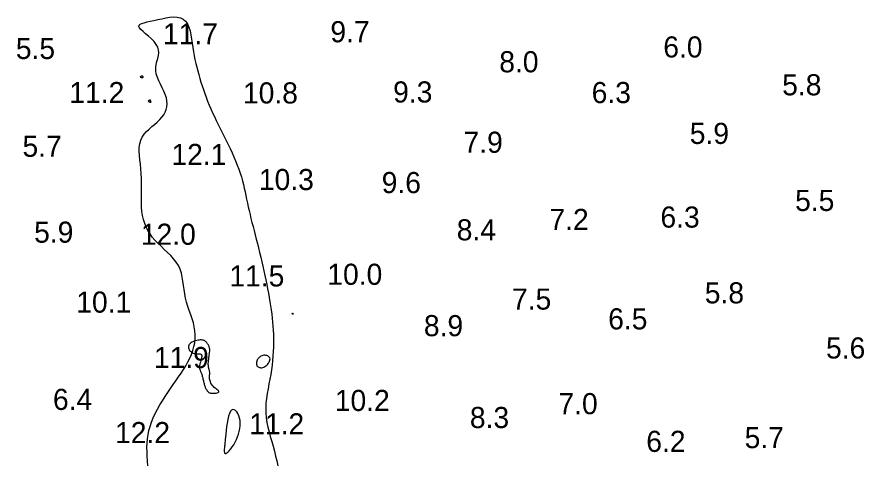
# Model space of a CAD drawing. Extents: x 3040093 to 3056816, y 408076 to 509144.
# Drawn here: x 3043344.5 to 3043545.1, y 437017.1 to 437122.8 of the extents above; entities that cross this region are included whole.
import ezdxf

# ---------------------------------------------------------------- set-up
doc = ezdxf.new("R2010")
doc.units = 0
doc.layers.add('V-CHAN-CONT-EL12-1112', color=7, linetype='Continuous')
doc.layers.add('V-TOPO-SOUN-0810', color=7, linetype='Continuous')

msp = doc.modelspace()

# ---------------------------------------------------------------- linework, layer by layer
at = {"layer": 'V-CHAN-CONT-EL12-1112'}
msp.add_lwpolyline([(3043375.48, 437016.46), (3043375.4, 437017.6), (3043375.34, 437018.71), (3043375.3, 437019.77), (3043375.29, 437020.8), (3043375.32, 437021.81), (3043375.4, 437022.8), (3043375.54, 437023.79), (3043375.74, 437024.78), (3043376.01, 437025.77), (3043376.35, 437026.77), (3043376.77, 437027.79), (3043377.25, 437028.81), (3043377.78, 437029.83), (3043378.35, 437030.85), (3043378.96, 437031.85), (3043379.59, 437032.84), (3043380.23, 437033.82), (3043380.88, 437034.76), (3043381.53, 437035.69), (3043382.16, 437036.6), (3043382.79, 437037.49), (3043383.39, 437038.38), (3043383.96, 437039.27), (3043384.5, 437040.15), (3043384.99, 437041.04), (3043385.43, 437041.94), (3043385.82, 437042.84), (3043386.15, 437043.75), (3043386.41, 437044.67), (3043386.6, 437045.6), (3043386.71, 437046.53), (3043386.73, 437047.47), (3043386.66, 437048.41), (3043386.5, 437049.36), (3043386.27, 437050.31), (3043385.98, 437051.27), (3043385.65, 437052.23), (3043385.31, 437053.21), (3043384.98, 437054.19), (3043384.68, 437055.18), (3043384.42, 437056.17), (3043384.23, 437057.17), (3043384.08, 437058.18), (3043383.94, 437059.18), (3043383.81, 437060.17), (3043383.65, 437061.14), (3043383.43, 437062.08), (3043383.14, 437062.99), (3043382.74, 437063.86), (3043382.23, 437064.69), (3043381.61, 437065.49), (3043380.92, 437066.25), (3043380.17, 437066.99), (3043379.4, 437067.71), (3043378.63, 437068.43), (3043377.89, 437069.15), (3043377.19, 437069.88), (3043376.56, 437070.63), (3043376.01, 437071.4), (3043375.52, 437072.19), (3043375.11, 437073.01), (3043374.76, 437073.87), (3043374.48, 437074.77), (3043374.27, 437075.71), (3043374.11, 437076.7), (3043374.02, 437077.73), (3043373.97, 437078.82), (3043373.96, 437079.93), (3043373.96, 437081.07), (3043373.98, 437082.22), (3043373.98, 437083.38), (3043373.97, 437084.53), (3043373.92, 437085.67), (3043373.83, 437086.8), (3043373.72, 437087.89), (3043373.6, 437088.95), (3043373.51, 437089.97), (3043373.46, 437090.94), (3043373.48, 437091.87), (3043373.6, 437092.74), (3043373.82, 437093.54), (3043374.18, 437094.28), (3043374.65, 437094.96), (3043375.2, 437095.6), (3043375.81, 437096.2), (3043376.46, 437096.77), (3043377.11, 437097.32), (3043377.73, 437097.87), (3043378.31, 437098.43), (3043378.82, 437099), (3043379.25, 437099.59), (3043379.6, 437100.2), (3043379.85, 437100.83), (3043380.01, 437101.48), (3043380.07, 437102.16), (3043380.03, 437102.87), (3043379.88, 437103.61), (3043379.61, 437104.38), (3043379.27, 437105.18), (3043378.88, 437105.99), (3043378.48, 437106.81), (3043378.09, 437107.63), (3043377.75, 437108.45), (3043377.5, 437109.25), (3043377.36, 437110.04), (3043377.37, 437110.79), (3043377.48, 437111.52), (3043377.65, 437112.23), (3043377.83, 437112.92), (3043377.99, 437113.59), (3043378.08, 437114.26), (3043378.05, 437114.93), (3043377.86, 437115.6), (3043377.49, 437116.26), (3043376.96, 437116.93), (3043376.33, 437117.57), (3043375.65, 437118.19), (3043374.98, 437118.77), (3043374.37, 437119.31), (3043373.87, 437119.79), (3043373.53, 437120.2), (3043373.4, 437120.54), (3043373.47, 437120.82), (3043373.71, 437121.04), (3043374.11, 437121.23), (3043374.66, 437121.4), (3043375.32, 437121.56), (3043376.08, 437121.72), (3043376.93, 437121.91), (3043377.83, 437122.12), (3043378.78, 437122.34), (3043379.73, 437122.53), (3043380.68, 437122.68), (3043381.6, 437122.76), (3043382.45, 437122.73), (3043383.23, 437122.57), (3043383.9, 437122.26), (3043384.44, 437121.77), (3043384.88, 437121.12), (3043385.22, 437120.35), (3043385.48, 437119.47), (3043385.69, 437118.52), (3043385.86, 437117.52), (3043386, 437116.51), (3043386.15, 437115.5), (3043386.31, 437114.52), (3043386.48, 437113.57), (3043386.66, 437112.65), (3043386.86, 437111.74), (3043387.08, 437110.85), (3043387.3, 437109.97), (3043387.54, 437109.09), (3043387.8, 437108.21), (3043388.07, 437107.33), (3043388.35, 437106.43), (3043388.65, 437105.54), (3043388.96, 437104.63), (3043389.29, 437103.72), (3043389.64, 437102.81), (3043390.01, 437101.9), (3043390.4, 437100.98), (3043390.82, 437100.06), (3043391.25, 437099.14), (3043391.7, 437098.21), (3043392.16, 437097.28), (3043392.63, 437096.34), (3043393.11, 437095.4), (3043393.59, 437094.45), (3043394.06, 437093.49), (3043394.54, 437092.53), (3043395, 437091.56), (3043395.45, 437090.58), (3043395.88, 437089.61), (3043396.29, 437088.64), (3043396.68, 437087.68), (3043397.03, 437086.73), (3043397.35, 437085.79), (3043397.64, 437084.88), (3043397.89, 437083.97), (3043398.11, 437083.08), (3043398.32, 437082.19), (3043398.51, 437081.32), (3043398.69, 437080.44), (3043398.88, 437079.56), (3043399.06, 437078.68), (3043399.26, 437077.79), (3043399.47, 437076.89), (3043399.69, 437075.98), (3043399.92, 437075.05), (3043400.16, 437074.11), (3043400.4, 437073.16), (3043400.66, 437072.18), (3043400.91, 437071.17), (3043401.18, 437070.15), (3043401.44, 437069.1), (3043401.71, 437068.04), (3043401.97, 437066.96), (3043402.23, 437065.88), (3043402.49, 437064.79), (3043402.74, 437063.7), (3043402.98, 437062.62), (3043403.22, 437061.54), (3043403.44, 437060.48), (3043403.65, 437059.42), (3043403.85, 437058.38), (3043404.04, 437057.34), (3043404.22, 437056.32), (3043404.39, 437055.32), (3043404.54, 437054.33), (3043404.69, 437053.35), (3043404.82, 437052.38), (3043404.93, 437051.42), (3043405.04, 437050.47), (3043405.12, 437049.51), (3043405.19, 437048.54), (3043405.23, 437047.57), (3043405.26, 437046.58), (3043405.26, 437045.57), (3043405.24, 437044.54), (3043405.19, 437043.5), (3043405.12, 437042.44), (3043405.03, 437041.36), (3043404.91, 437040.28), (3043404.76, 437039.18), (3043404.59, 437038.07), (3043404.39, 437036.95), (3043404.17, 437035.83), (3043403.96, 437034.69), (3043403.76, 437033.56), (3043403.59, 437032.42), (3043403.47, 437031.28), (3043403.41, 437030.14), (3043403.42, 437029), (3043403.52, 437027.87), (3043403.69, 437026.74), (3043403.92, 437025.62), (3043404.19, 437024.49), (3043404.5, 437023.35), (3043404.83, 437022.22), (3043405.15, 437021.08), (3043405.47, 437019.92), (3043405.76, 437018.76), (3043406.02, 437017.59), (3043406.27, 437016.42)], dxfattribs=at)
for points in [[(3043373.8, 437108.63), (3043373.8, 437108.64), (3043373.81, 437108.64), (3043373.82, 437108.65), (3043373.83, 437108.67), (3043373.85, 437108.68), (3043373.87, 437108.7), (3043373.9, 437108.72), (3043373.92, 437108.74), (3043373.96, 437108.77), (3043373.99, 437108.79), (3043374.03, 437108.81), (3043374.07, 437108.83), (3043374.11, 437108.83), (3043374.14, 437108.83), (3043374.18, 437108.81), (3043374.21, 437108.78), (3043374.24, 437108.73), (3043374.27, 437108.68), (3043374.29, 437108.62), (3043374.3, 437108.56), (3043374.3, 437108.5), (3043374.29, 437108.44), (3043374.28, 437108.39), (3043374.25, 437108.36), (3043374.21, 437108.33), (3043374.17, 437108.32), (3043374.12, 437108.31), (3043374.07, 437108.31), (3043374.02, 437108.32), (3043373.98, 437108.33), (3043373.94, 437108.35), (3043373.91, 437108.37), (3043373.88, 437108.39), (3043373.86, 437108.42), (3043373.85, 437108.44), (3043373.84, 437108.47), (3043373.83, 437108.49), (3043373.82, 437108.52), (3043373.82, 437108.54), (3043373.81, 437108.56), (3043373.81, 437108.57), (3043373.8, 437108.58), (3043373.8, 437108.59), (3043373.8, 437108.6), (3043373.79, 437108.61), (3043373.79, 437108.61), (3043373.79, 437108.62)], [(3043375.75, 437102.96), (3043375.78, 437102.99), (3043375.81, 437103.02), (3043375.85, 437103.05), (3043375.89, 437103.08), (3043375.92, 437103.1), (3043375.96, 437103.11), (3043375.99, 437103.12), (3043376.01, 437103.11), (3043376.03, 437103.09), (3043376.05, 437103.07), (3043376.06, 437103.03), (3043376.07, 437102.99), (3043376.08, 437102.95), (3043376.09, 437102.91), (3043376.11, 437102.86), (3043376.12, 437102.81), (3043376.14, 437102.76), (3043376.16, 437102.71), (3043376.17, 437102.67), (3043376.18, 437102.63), (3043376.18, 437102.59), (3043376.18, 437102.57), (3043376.17, 437102.54), (3043376.14, 437102.53), (3043376.11, 437102.52), (3043376.07, 437102.52), (3043376.03, 437102.52), (3043375.98, 437102.53), (3043375.94, 437102.54), (3043375.89, 437102.55), (3043375.85, 437102.57), (3043375.82, 437102.59), (3043375.8, 437102.61), (3043375.78, 437102.63), (3043375.76, 437102.65), (3043375.75, 437102.67), (3043375.74, 437102.69), (3043375.73, 437102.72), (3043375.72, 437102.74), (3043375.71, 437102.76), (3043375.71, 437102.78), (3043375.7, 437102.8), (3043375.69, 437102.82), (3043375.69, 437102.85), (3043375.7, 437102.87), (3043375.71, 437102.9), (3043375.72, 437102.93)], [(3043409.71, 437052.42), (3043409.71, 437052.43), (3043409.71, 437052.44), (3043409.71, 437052.45), (3043409.71, 437052.46), (3043409.71, 437052.48), (3043409.71, 437052.49), (3043409.72, 437052.5), (3043409.73, 437052.52), (3043409.74, 437052.53), (3043409.75, 437052.54), (3043409.76, 437052.55), (3043409.77, 437052.57), (3043409.79, 437052.57), (3043409.8, 437052.58), (3043409.81, 437052.58), (3043409.82, 437052.58), (3043409.82, 437052.57), (3043409.83, 437052.56), (3043409.83, 437052.55), (3043409.84, 437052.53), (3043409.84, 437052.52), (3043409.85, 437052.5), (3043409.85, 437052.48), (3043409.86, 437052.47), (3043409.87, 437052.46), (3043409.87, 437052.44), (3043409.88, 437052.43), (3043409.88, 437052.42), (3043409.89, 437052.41), (3043409.89, 437052.4), (3043409.89, 437052.39), (3043409.88, 437052.39), (3043409.87, 437052.38), (3043409.86, 437052.38), (3043409.85, 437052.38), (3043409.83, 437052.38), (3043409.82, 437052.38), (3043409.81, 437052.38), (3043409.79, 437052.38), (3043409.78, 437052.38), (3043409.77, 437052.38), (3043409.76, 437052.39), (3043409.75, 437052.39), (3043409.74, 437052.4), (3043409.73, 437052.4), (3043409.73, 437052.41), (3043409.72, 437052.42)], [(3043390.83, 437033.62), (3043391.1, 437033.63), (3043391.38, 437033.65), (3043391.66, 437033.68), (3043391.91, 437033.73), (3043392.11, 437033.8), (3043392.26, 437033.88), (3043392.33, 437033.97), (3043392.31, 437034.08), (3043392.22, 437034.2), (3043392.07, 437034.33), (3043391.87, 437034.49), (3043391.64, 437034.66), (3043391.4, 437034.84), (3043391.15, 437035.05), (3043390.93, 437035.27), (3043390.73, 437035.52), (3043390.56, 437035.78), (3043390.42, 437036.05), (3043390.31, 437036.32), (3043390.22, 437036.58), (3043390.15, 437036.83), (3043390.11, 437037.06), (3043390.08, 437037.27), (3043390.06, 437037.45), (3043390.06, 437037.6), (3043390.07, 437037.72), (3043390.08, 437037.83), (3043390.1, 437037.93), (3043390.12, 437038.02), (3043390.14, 437038.11), (3043390.15, 437038.2), (3043390.16, 437038.3), (3043390.16, 437038.4), (3043390.15, 437038.52), (3043390.15, 437038.64), (3043390.13, 437038.76), (3043390.11, 437038.89), (3043390.08, 437039.03), (3043390.05, 437039.16), (3043390.01, 437039.3), (3043389.97, 437039.45), (3043389.93, 437039.61), (3043389.89, 437039.78), (3043389.86, 437039.97), (3043389.83, 437040.18), (3043389.82, 437040.42), (3043389.82, 437040.7), (3043389.84, 437041), (3043389.87, 437041.33), (3043389.91, 437041.68), (3043389.96, 437042.03), (3043390, 437042.38), (3043390.05, 437042.72), (3043390.1, 437043.03), (3043390.13, 437043.31), (3043390.15, 437043.56), (3043390.17, 437043.77), (3043390.17, 437043.95), (3043390.16, 437044.11), (3043390.13, 437044.26), (3043390.1, 437044.39), (3043390.05, 437044.53), (3043389.99, 437044.67), (3043389.92, 437044.83), (3043389.84, 437044.99), (3043389.75, 437045.15), (3043389.64, 437045.32), (3043389.53, 437045.48), (3043389.41, 437045.64), (3043389.29, 437045.78), (3043389.15, 437045.91), (3043389.01, 437046.01), (3043388.86, 437046.1), (3043388.71, 437046.17), (3043388.53, 437046.22), (3043388.34, 437046.24), (3043388.14, 437046.26), (3043387.91, 437046.25), (3043387.65, 437046.23), (3043387.38, 437046.18), (3043387.08, 437046.12), (3043386.78, 437046.05), (3043386.48, 437045.95), (3043386.19, 437045.84), (3043385.92, 437045.71), (3043385.68, 437045.56), (3043385.48, 437045.39), (3043385.32, 437045.21), (3043385.22, 437045.01), (3043385.15, 437044.8), (3043385.13, 437044.59), (3043385.14, 437044.38), (3043385.19, 437044.17), (3043385.27, 437043.97), (3043385.39, 437043.79), (3043385.52, 437043.62), (3043385.68, 437043.48), (3043385.86, 437043.35), (3043386.05, 437043.24), (3043386.26, 437043.15), (3043386.48, 437043.08), (3043386.7, 437043.03), (3043386.92, 437043), (3043387.14, 437042.99), (3043387.36, 437042.98), (3043387.56, 437042.98), (3043387.75, 437042.97), (3043387.92, 437042.95), (3043388.06, 437042.9), (3043388.17, 437042.82), (3043388.24, 437042.7), (3043388.27, 437042.53), (3043388.27, 437042.33), (3043388.24, 437042.09), (3043388.19, 437041.83), (3043388.13, 437041.56), (3043388.05, 437041.29), (3043387.98, 437041.03), (3043387.9, 437040.78), (3043387.84, 437040.56), (3043387.79, 437040.36), (3043387.75, 437040.18), (3043387.72, 437040.02), (3043387.71, 437039.87), (3043387.7, 437039.73), (3043387.71, 437039.6), (3043387.73, 437039.47), (3043387.77, 437039.34), (3043387.81, 437039.2), (3043387.87, 437039.06), (3043387.93, 437038.92), (3043388, 437038.77), (3043388.07, 437038.61), (3043388.14, 437038.44), (3043388.2, 437038.27), (3043388.27, 437038.08), (3043388.33, 437037.89), (3043388.38, 437037.68), (3043388.44, 437037.47), (3043388.49, 437037.26), (3043388.54, 437037.04), (3043388.59, 437036.82), (3043388.64, 437036.59), (3043388.7, 437036.37), (3043388.75, 437036.15), (3043388.81, 437035.93), (3043388.87, 437035.72), (3043388.92, 437035.52), (3043388.98, 437035.33), (3043389.05, 437035.15), (3043389.11, 437034.99), (3043389.18, 437034.84), (3043389.24, 437034.71), (3043389.31, 437034.6), (3043389.38, 437034.49), (3043389.44, 437034.4), (3043389.51, 437034.31), (3043389.58, 437034.22), (3043389.64, 437034.14), (3043389.71, 437034.05), (3043389.78, 437033.97), (3043389.85, 437033.89), (3043389.95, 437033.82), (3043390.06, 437033.76), (3043390.2, 437033.7), (3043390.37, 437033.66), (3043390.58, 437033.63)], [(3043403.45, 437040.09), (3043403.68, 437040.3), (3043403.9, 437040.53), (3043404.09, 437040.78), (3043404.24, 437041.04), (3043404.36, 437041.31), (3043404.42, 437041.56), (3043404.43, 437041.8), (3043404.37, 437042.01), (3043404.25, 437042.19), (3043404.09, 437042.35), (3043403.9, 437042.47), (3043403.67, 437042.56), (3043403.43, 437042.61), (3043403.19, 437042.64), (3043402.94, 437042.62), (3043402.71, 437042.58), (3043402.49, 437042.5), (3043402.29, 437042.4), (3043402.11, 437042.28), (3043401.94, 437042.14), (3043401.79, 437042.01), (3043401.66, 437041.87), (3043401.55, 437041.74), (3043401.47, 437041.62), (3043401.4, 437041.52), (3043401.35, 437041.42), (3043401.32, 437041.34), (3043401.29, 437041.27), (3043401.28, 437041.2), (3043401.27, 437041.14), (3043401.26, 437041.08), (3043401.25, 437041.02), (3043401.25, 437040.97), (3043401.25, 437040.92), (3043401.24, 437040.87), (3043401.24, 437040.81), (3043401.24, 437040.75), (3043401.24, 437040.68), (3043401.24, 437040.61), (3043401.24, 437040.53), (3043401.25, 437040.44), (3043401.27, 437040.34), (3043401.3, 437040.25), (3043401.34, 437040.15), (3043401.41, 437040.06), (3043401.49, 437039.97), (3043401.6, 437039.88), (3043401.74, 437039.8), (3043401.9, 437039.74), (3043402.09, 437039.7), (3043402.29, 437039.68), (3043402.51, 437039.69), (3043402.74, 437039.73), (3043402.98, 437039.81), (3043403.22, 437039.93)], [(3043396.75, 437023.29), (3043396.98, 437023.94), (3043397.16, 437024.6), (3043397.29, 437025.26), (3043397.37, 437025.91), (3043397.39, 437026.55), (3043397.35, 437027.17), (3043397.24, 437027.76), (3043397.07, 437028.31), (3043396.84, 437028.81), (3043396.57, 437029.22), (3043396.28, 437029.54), (3043395.96, 437029.73), (3043395.65, 437029.78), (3043395.34, 437029.66), (3043395.06, 437029.35), (3043394.81, 437028.85), (3043394.59, 437028.18), (3043394.41, 437027.4), (3043394.25, 437026.54), (3043394.12, 437025.65), (3043394.01, 437024.77), (3043393.93, 437023.97), (3043393.86, 437023.26), (3043393.81, 437022.7), (3043393.77, 437022.27), (3043393.75, 437021.94), (3043393.73, 437021.69), (3043393.71, 437021.48), (3043393.7, 437021.31), (3043393.68, 437021.13), (3043393.66, 437020.93), (3043393.63, 437020.69), (3043393.6, 437020.41), (3043393.58, 437020.13), (3043393.58, 437019.87), (3043393.61, 437019.64), (3043393.67, 437019.46), (3043393.78, 437019.36), (3043393.95, 437019.37), (3043394.18, 437019.48), (3043394.46, 437019.71), (3043394.77, 437020.03), (3043395.12, 437020.44), (3043395.47, 437020.92), (3043395.82, 437021.45), (3043396.16, 437022.03), (3043396.47, 437022.65)]]:
    msp.add_lwpolyline(points, close=True, dxfattribs=at)

# ---------------------------------------------------------------- texts
at = {"layer": 'V-TOPO-SOUN-0810'}
for s, p in [('11.7 ', (3043379.09, 437116.27)), ('9.7', (3043418.72, 437116.76)), ('5.5', (3043344.24, 437112.79)), ('6.0', (3043497.55, 437113.15)), ('8.0', (3043458.71, 437109.64)), ('5.8', (3043525.7, 437104.19)), ('11.2 ', (3043356.91, 437102.35)), ('10.8 ', (3043398.02, 437102.26)), ('9.3', (3043433.58, 437102.49)), ('6.3', (3043480.59, 437102.35)), ('5.9', (3043503.82, 437092.68)), ('7.9', (3043450.25, 437090.58)), ('5.7', (3043345.82, 437089.63)), ('12.1 ', (3043381.09, 437087.69)), ('10.3 ', (3043401.79, 437081.75)), ('9.6', (3043430.87, 437081.03)), ('5.5', (3043528.76, 437076.8)), ('7.2', (3043470.59, 437072.3)), ('6.3', (3043496.87, 437072.86)), ('5.9', (3043348.57, 437069.28)), ('12.0 ', (3043373.84, 437068.79)), ('8.4', (3043448.64, 437069.84)), ('11.5 ', (3043394.81, 437058.92)), ('10.0 ', (3043418, 437059.31)), ('5.8', (3043507.37, 437054.91)), ('10.1 ', (3043358.55, 437052.72)), ('7.5', (3043461.73, 437053.44)), ('6.5', (3043484.5, 437048.75)), ('8.9', (3043440.86, 437047.14)), ('5.6', (3043536.08, 437041.86)), ('11.9 ', (3043376.93, 437039.59)), ('6.4', (3043353.03, 437029.68)), ('10.2 ', (3043419.77, 437029.42)), ('7.0', (3043472.72, 437028.67)), ('11.2 ', (3043399.5, 437023.88)), ('8.3', (3043451.75, 437025.39)), ('12.2 ', (3043367.74, 437021.81)), ('5.7', (3043516.81, 437020.63)), ('6.2', (3043493.52, 437019.74))]:
    msp.add_text(s, height=5, dxfattribs=at).set_placement(p)

doc.saveas('drawing.dxf')
